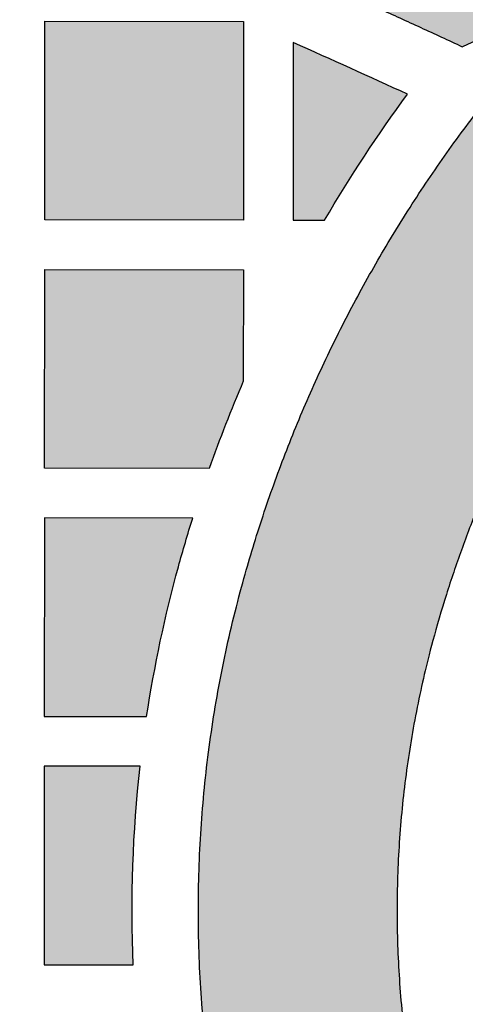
# Model space of a CAD drawing. Header units: millimetres. Extents: x -3873 to -97, y 912 to 4165.
# Tile 399 of 725: x -3133 to -3106, y 1877 to 1936. Entities that reach past the tile are written whole.
import ezdxf

# ---------------------------------------------------------------- set-up
doc = ezdxf.new("R2010")
doc.units = ezdxf.units.MM
doc.layers.add('pattern', color=7, linetype='Continuous', true_color=0x000000)

msp = doc.modelspace()

# ---------------------------------------------------------------- hatches: boundary and pattern name
at = {"layer": 'pattern'}
for points in [[(-3155.394, 1967.139), (-3154.694, 1966.285), (-3154.015, 1965.41), (-3153.359, 1964.515), (-3152.726, 1963.601), (-3152.117, 1962.669), (-3151.533, 1961.719), (-3150.974, 1960.754), (-3150.442, 1959.772), (-3149.936, 1958.777), (-3149.457, 1957.769), (-3149.006, 1956.749), (-3148.583, 1955.718), (-3148.189, 1954.677), (-3147.823, 1953.628), (-3147.487, 1952.571), (-3147.18, 1951.509), (-3136.852, 1947.593), (-3126.607, 1943.46), (-3116.451, 1939.113), (-3106.391, 1934.554), (-3105.363, 1935.01), (-3104.326, 1935.447), (-3103.281, 1935.866), (-3102.227, 1936.267), (-3101.166, 1936.649), (-3100.097, 1937.012), (-3099.022, 1937.356), (-3097.94, 1937.68), (-3096.853, 1937.985), (-3095.761, 1938.27), (-3094.664, 1938.536), (-3093.563, 1938.781), (-3092.458, 1939.007), (-3091.351, 1939.212), (-3090.241, 1939.398), (-3089.129, 1939.563), (-3105.336, 1947.281), (-3121.801, 1954.458), (-3138.496, 1961.08)], [(-3131.59, 1936.091), (-3119.59, 1936.08), (-3119.602, 1924.08), (-3131.602, 1924.091)], [(-3066.674, 1816.894), (-3080.544, 1811.159), (-3082.114, 1812.206), (-3083.666, 1813.283), (-3085.2, 1814.389), (-3086.714, 1815.524), (-3088.209, 1816.686), (-3089.683, 1817.877), (-3091.135, 1819.095), (-3092.566, 1820.339), (-3093.973, 1821.609), (-3095.357, 1822.904), (-3096.716, 1824.224), (-3098.05, 1825.567), (-3099.359, 1826.934), (-3100.642, 1828.324), (-3101.898, 1829.735), (-3103.126, 1831.167), (-3104.564, 1832.922), (-3105.956, 1834.721), (-3107.302, 1836.561), (-3108.599, 1838.441), (-3109.846, 1840.36), (-3111.04, 1842.314), (-3112.181, 1844.302), (-3113.267, 1846.322), (-3114.296, 1848.37), (-3115.268, 1850.446), (-3116.181, 1852.547), (-3117.036, 1854.669), (-3117.83, 1856.811), (-3118.563, 1858.969), (-3119.235, 1861.143), (-3119.846, 1863.327), (-3120.429, 1865.684), (-3120.937, 1868.067), (-3121.367, 1870.473), (-3121.719, 1872.898), (-3121.992, 1875.339), (-3122.184, 1877.792), (-3122.295, 1880.253), (-3122.325, 1882.717), (-3122.273, 1885.181), (-3122.14, 1887.641), (-3121.925, 1890.092), (-3121.63, 1892.53), (-3121.256, 1894.953), (-3120.804, 1897.355), (-3120.275, 1899.733), (-3119.67, 1902.084), (-3119.121, 1903.993), (-3118.525, 1905.893), (-3117.883, 1907.781), (-3117.194, 1909.656), (-3116.46, 1911.516), (-3115.68, 1913.36), (-3114.856, 1915.185), (-3113.987, 1916.99), (-3113.075, 1918.774), (-3112.121, 1920.534), (-3111.125, 1922.27), (-3110.088, 1923.98), (-3109.011, 1925.663), (-3107.896, 1927.317), (-3106.744, 1928.94), (-3105.556, 1930.533), (-3104.249, 1931.131), (-3102.926, 1931.698), (-3101.586, 1932.233), (-3100.232, 1932.736), (-3098.864, 1933.206), (-3097.484, 1933.643), (-3096.093, 1934.046), (-3094.691, 1934.415), (-3093.281, 1934.748), (-3091.864, 1935.047), (-3090.44, 1935.311), (-3089.012, 1935.539), (-3087.581, 1935.732), (-3086.147, 1935.889), (-3084.712, 1936.011), (-3083.278, 1936.098), (-3084.373, 1935.227), (-3085.455, 1934.332), (-3086.521, 1933.414), (-3087.572, 1932.471), (-3088.606, 1931.506), (-3089.623, 1930.518), (-3090.622, 1929.508), (-3091.602, 1928.476), (-3092.563, 1927.423), (-3093.504, 1926.35), (-3094.424, 1925.256), (-3095.323, 1924.143), (-3096.2, 1923.011), (-3097.055, 1921.861), (-3097.886, 1920.693), (-3098.694, 1919.509), (-3099.478, 1918.308), (-3100.237, 1917.092), (-3100.972, 1915.862), (-3101.68, 1914.618), (-3102.363, 1913.36), (-3103.02, 1912.091), (-3103.65, 1910.81), (-3104.254, 1909.518), (-3104.831, 1908.217), (-3105.38, 1906.907), (-3105.902, 1905.589), (-3106.397, 1904.263), (-3106.864, 1902.932), (-3107.303, 1901.594), (-3107.715, 1900.252), (-3108.098, 1898.907), (-3108.605, 1896.935), (-3109.049, 1894.94), (-3109.429, 1892.925), (-3109.743, 1890.894), (-3109.99, 1888.848), (-3110.17, 1886.792), (-3110.282, 1884.729), (-3110.325, 1882.663), (-3110.3, 1880.596), (-3110.207, 1878.532), (-3110.046, 1876.475), (-3109.817, 1874.427), (-3109.522, 1872.392), (-3109.161, 1870.374), (-3108.735, 1868.376), (-3108.246, 1866.399), (-3107.723, 1864.531), (-3107.149, 1862.673), (-3106.522, 1860.827), (-3105.843, 1858.995), (-3105.112, 1857.18), (-3104.331, 1855.384), (-3103.5, 1853.609), (-3102.619, 1851.857), (-3101.691, 1850.13), (-3100.715, 1848.43), (-3099.694, 1846.758), (-3098.628, 1845.118), (-3097.519, 1843.51), (-3096.368, 1841.936), (-3095.177, 1840.398), (-3093.948, 1838.897), (-3092.516, 1837.237), (-3091.041, 1835.609), (-3089.525, 1834.013), (-3087.969, 1832.452), (-3086.375, 1830.927), (-3084.742, 1829.44), (-3083.074, 1827.991), (-3081.37, 1826.583), (-3079.633, 1825.215), (-3077.864, 1823.891), (-3076.065, 1822.61), (-3074.238, 1821.374), (-3072.383, 1820.183), (-3070.503, 1819.039), (-3068.599, 1817.943)], [(-3114.704, 1924.075), (-3113.527, 1926.024), (-3112.3, 1927.942), (-3111.023, 1929.828), (-3109.697, 1931.678), (-3116.591, 1934.801), (-3116.602, 1924.077)], [(-3121.666, 1909.082), (-3131.616, 1909.091), (-3131.605, 1921.091), (-3119.605, 1921.08), (-3119.611, 1914.348), (-3120.681, 1911.732)], [(-3125.447, 1894.085), (-3125.068, 1896.369), (-3124.621, 1898.642), (-3124.107, 1900.901), (-3123.527, 1903.143), (-3123.11, 1904.612), (-3122.667, 1906.074), (-3131.619, 1906.091), (-3131.63, 1894.091)], [(-3126.257, 1879.086), (-3126.305, 1880.587), (-3126.325, 1882.089), (-3126.316, 1883.591), (-3126.279, 1885.094), (-3126.212, 1886.595), (-3126.117, 1888.095), (-3125.993, 1889.592), (-3125.841, 1891.085), (-3131.633, 1891.091), (-3131.645, 1879.091)]]:
    msp.add_hatch(color=256, dxfattribs=at).paths.add_polyline_path(points, flags=0)

# ---------------------------------------------------------------- linework, layer by layer
msp.add_lwpolyline([(-3131.59, 1936.091), (-3119.59, 1936.08), (-3119.602, 1924.08), (-3131.602, 1924.091)], close=True, dxfattribs=at)
for points in [[(-3116.591, 1934.801), (-3116.602, 1924.077), (-3114.704, 1924.075)], [(-3121.666, 1909.082), (-3131.616, 1909.091), (-3131.605, 1921.091), (-3119.605, 1921.08), (-3119.611, 1914.348)], [(-3122.667, 1906.074), (-3131.619, 1906.091), (-3131.63, 1894.091), (-3125.447, 1894.085)], [(-3125.841, 1891.085), (-3131.633, 1891.091), (-3131.645, 1879.091), (-3126.257, 1879.086)]]:
    msp.add_lwpolyline(points, dxfattribs=at)
for centre, radius, start, end in [((-3328.453, 1457.869), 521.871, 65.21745, 66.04839), ((-3039.677, 1880.122), 86.953, 156.82057, 160.54613)]:
    msp.add_arc(centre, radius, start, end, dxfattribs=at)
at = {"layer": 'pattern', "extrusion": (0, 0, -1)}
for centre, radius, start, end in [((3039.677, 1880.122), 86.953, 30.36315, 36.36439), ((3039.677, 1880.122), 86.953, 15.35184, 17.36512), ((3047.9, 1882.38), 78.426, 8.58383, 15.35184), ((3047.9, 1882.38), 78.426, 357.59312, 6.37327)]:
    msp.add_arc(centre, radius, start, end, dxfattribs=at)
at = {"layer": 'pattern'}
for points, weights in [([(-3147.18, 1951.509), (-3126.429, 1943.889), (-3106.391, 1934.554)], [1, 0.999117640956, 1]), ([(-3106.391, 1934.554), (-3098.122, 1938.308), (-3089.129, 1939.563)], [1, 0.989688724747, 1])]:
    msp.add_rational_spline(points, weights, degree=2, dxfattribs=at)
for points, weights, knots in [([(-3083.278, 1936.098), (-3101.862, 1921.623), (-3108.098, 1898.907), (-3112.555, 1882.673), (-3108.246, 1866.399), (-3104.18, 1851.046), (-3093.948, 1838.897), (-3082.449, 1825.245), (-3066.674, 1816.894)], [1, 0.949062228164, 1, 0.965508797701, 1, 0.975776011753, 1, 0.98163196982, 1], [176.135128, 176.135128, 176.135128, 221.623144, 221.623144, 254.509836, 254.509836, 285.759079, 285.759079, 321.018699, 321.018699, 321.018699]), ([(-3080.544, 1811.159), (-3093.304, 1819.505), (-3103.126, 1831.167), (-3115.091, 1845.373), (-3119.846, 1863.327), (-3124.984, 1882.729), (-3119.67, 1902.084), (-3115.387, 1917.685), (-3105.556, 1930.533)], [1, 0.989391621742, 1, 0.975776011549, 1, 0.965508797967, 1, 0.981507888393, 1], [15.040213, 15.040213, 15.040213, 45.317783, 45.317783, 81.860364, 81.860364, 121.068797, 121.068797, 153.024042, 153.024042, 153.024042])]:
    msp.add_rational_spline(points, weights, degree=2, knots=knots, dxfattribs=at)

doc.saveas('drawing.dxf')
